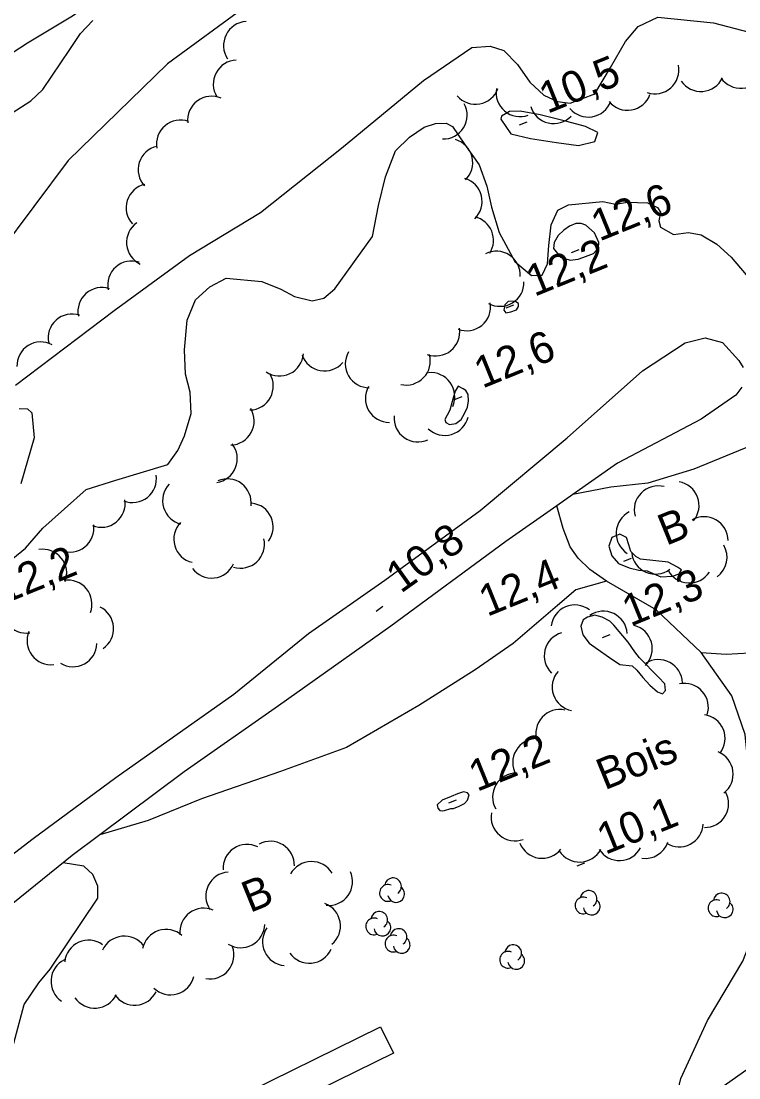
# Model space of a CAD drawing. Extents: x 362852 to 366875, y 5563573 to 5566479.
# Drawn here: x 365091.9 to 365181.9, y 5565014.2 to 5565146.6 of the extents above; entities that cross this region are included whole.
import ezdxf

# ---------------------------------------------------------------- set-up
doc = ezdxf.new("R2010")
doc.units = 0
for name, color, linetype in [('Niveau 1', 7, 'Continuous'), ('Niveau 2', 7, 'Continuous'), ('Niveau 21', 7, 'Continuous'), ('Niveau 22', 7, 'Continuous'), ('Niveau 3', 7, 'Continuous'), ('Niveau 31', 7, 'Continuous'), ('Niveau 44', 7, 'Continuous'), ('Niveau 7', 7, 'Continuous')]:
    doc.layers.add(name, color=color, linetype=linetype)

msp = doc.modelspace()

# ---------------------------------------------------------------- linework, layer by layer
at = {"layer": 'Niveau 1'}
for points in [[(365153.26, 5565132.45), (365155.73, 5565131.86), (365159.02, 5565131.36), (365161.77, 5565131.01), (365163.8, 5565131.48), (365164.19, 5565132.63), (365162.65, 5565133.36), (365160.29, 5565133.99), (365156.97, 5565134.85), (365154.44, 5565135.29), (365153.1, 5565135.24), (365152.09, 5565134.69), (365152.01, 5565134.29), (365153.26, 5565132.45)], [(365090.86, 5565079.26), (365092.44, 5565080.54), (365094.61, 5565083.05), (365100.04, 5565087.89), (365103.76, 5565089.06), (365110.26, 5565091), (365111.51, 5565092.76), (365112.36, 5565094.6), (365113.18, 5565097.42), (365113.06, 5565100.09), (365112.5, 5565102.34), (365112.36, 5565105.38), (365112.68, 5565109.11), (365113.74, 5565111.65), (365115.54, 5565113.27), (365117.57, 5565114.35), (365122.05, 5565113.97), (365124.44, 5565112.98), (365126.17, 5565112.08), (365128.39, 5565111.51), (365129.85, 5565111.87), (365131.21, 5565113.05), (365135.94, 5565119.59), (365136.68, 5565123.49), (365137.55, 5565127.07), (365138.81, 5565130.32), (365140.57, 5565132.04), (365142.4, 5565133.29), (365143.82, 5565133.75), (365145.16, 5565133.81), (365145.95, 5565133.39)], [(365145.95, 5565133.39), (365147.48, 5565131.18), (365149.29, 5565128.58), (365150.28, 5565125.89), (365150.86, 5565123.28), (365151.81, 5565120.08), (365153.8, 5565116.44), (365155.88, 5565114.7), (365157.22, 5565114.76), (365157.88, 5565116.15), (365158.05, 5565118.45), (365158.34, 5565121.04), (365159.18, 5565122.88), (365160.51, 5565123.55), (365164.8, 5565123.96), (365166.41, 5565123.64), (365167.92, 5565123.89), (365170.42, 5565123.81), (365171.66, 5565123.21), (365172.03, 5565122.62), (365171.85, 5565121.55), (365172.05, 5565120.77), (365173.67, 5565119.83), (365175.54, 5565120.1), (365177.15, 5565119.78), (365179.12, 5565118.61), (365180.9, 5565116.99), (365182.79, 5565114.8)], [(365091.64, 5565098.05), (365092.66, 5565097.98), (365093.24, 5565097.48), (365093.53, 5565094.37), (365091.83, 5565088.59)], [(365090.19, 5565015.53), (365092.28, 5565023.34), (365094.12, 5565026.08), (365095.52, 5565027.78), (365101.49, 5565036.69), (365101.5, 5565038.18), (365100.89, 5565039.66), (365099.73, 5565040.67), (365097.15, 5565041.11)]]:
    msp.add_lwpolyline(points, dxfattribs=at)
at = {"layer": 'Niveau 2'}
for points in [[(365091.16, 5565100.98), (365103.54, 5565110.31), (365112.97, 5565117.19), (365121.88, 5565122.61), (365132.06, 5565130.67), (365142.31, 5565139.13), (365148.41, 5565143.26), (365150.68, 5565143.46), (365152.39, 5565142.92), (365154.11, 5565141.15), (365155.65, 5565138.93), (365157.43, 5565137.31), (365159.12, 5565136.52), (365160.7, 5565136.3), (365163.81, 5565137.46), (365165.79, 5565140.76), (365167.66, 5565144.02), (365169.24, 5565145.91), (365171.73, 5565147.07), (365178.71, 5565146.35), (365183.15, 5565145.21), (365191.67, 5565143.15), (365211.06, 5565145.52), (365215.35, 5565147.79)], [(365162.67, 5565121.03), (365162.1, 5565121.23), (365161.43, 5565121.2), (365160.64, 5565120.87), (365159.91, 5565120.39), (365159.2, 5565119.72), (365158.7, 5565118.84), (365158.65, 5565118.07), (365159.52, 5565117.01), (365160.72, 5565116.64), (365161.72, 5565116.75), (365162.3, 5565116.98), (365162.96, 5565117.19), (365163.64, 5565117.48), (365164.28, 5565118.17), (365164.31, 5565118.86), (365163.75, 5565120.06), (365162.67, 5565121.03)], [(365152.93, 5565111.44), (365152.54, 5565111.03), (365152.39, 5565110.35), (365152.65, 5565110.02), (365153.27, 5565110.16), (365153.98, 5565110.39), (365154.24, 5565110.8), (365154.26, 5565111.19), (365153.77, 5565111.48), (365152.93, 5565111.44)], [(365146.69, 5565100.82), (365146.32, 5565100.23), (365145.94, 5565098.9), (365145.63, 5565097.84), (365145.28, 5565097.2), (365145.01, 5565096.66), (365145.11, 5565096.27), (365145.58, 5565096.03), (365146.38, 5565096.17), (365147.06, 5565096.64), (365147.47, 5565097.43), (365147.83, 5565098.2), (365147.99, 5565099.01), (365147.92, 5565099.78), (365147.65, 5565100.29), (365147.31, 5565100.52), (365146.69, 5565100.82)], [(365170.36, 5565077.7), (365171.2, 5565077.3), (365172.1, 5565076.93), (365173.54, 5565077.03), (365174.4, 5565077.33), (365174.69, 5565077.82), (365174.18, 5565078.16), (365173, 5565078.79), (365169.52, 5565079.14), (365168.95, 5565079.47), (365168.31, 5565080.13), (365168.09, 5565080.96), (365167.77, 5565081.88), (365166.93, 5565082.28), (365165.93, 5565081.86), (365165.57, 5565080.79), (365165.94, 5565079.58), (365166.77, 5565078.62), (365168.11, 5565078.07), (365169.34, 5565077.77), (365170.36, 5565077.7)], [(365165.69, 5565071.37), (365164.73, 5565071.9), (365163.82, 5565072.15), (365162.88, 5565071.88), (365162.35, 5565071.54), (365162.06, 5565070.74), (365162.32, 5565069.67), (365163.11, 5565068.64), (365164.09, 5565067.93), (365165.64, 5565066.84), (365166.94, 5565065.95), (365168.49, 5565065.79), (365169.09, 5565065.23), (365169.84, 5565064.31), (365170.72, 5565063.37), (365171.68, 5565062.53), (365172.28, 5565062.28), (365172.66, 5565062.69), (365172.57, 5565063.52), (365171.79, 5565064.37), (365169.43, 5565066.8), (365168.82, 5565067.53), (365168.01, 5565068.74), (365166.19, 5565070.9), (365165.69, 5565071.37)], [(365146.1, 5565047.93), (365146.79, 5565048.21), (365147.45, 5565048.55), (365147.84, 5565048.96), (365148.06, 5565049.61), (365147.83, 5565049.88), (365147.35, 5565049.99), (365146.59, 5565049.74), (365145.8, 5565049.41), (365144.69, 5565048.95), (365144.06, 5565048.39), (365144.11, 5565047.97), (365144.36, 5565047.65), (365144.69, 5565047.6), (365144.98, 5565047.65), (365145.74, 5565047.9), (365146.1, 5565047.93)]]:
    msp.add_lwpolyline(points, dxfattribs=at)
at = {"layer": 'Niveau 21'}
for points in [[(365086.49, 5565038.87), (365093.41, 5565044.16), (365103.77, 5565051.8), (365118.56, 5565062.23), (365127.93, 5565069.83), (365137.48, 5565076.52), (365149.45, 5565085.25), (365160.36, 5565094.36), (365169.79, 5565102.77), (365175.14, 5565106.28), (365177.66, 5565106.89), (365179.82, 5565106.3), (365181.86, 5565104.05), (365182.42, 5565103.16)], [(365182.26, 5565100.69), (365181.5, 5565099.69), (365177.16, 5565096.71), (365166.65, 5565091.19), (365161.04, 5565087.26), (365159.05, 5565085.86), (365152.66, 5565081.38), (365138.24, 5565070.76), (365124.13, 5565060.77), (365112.34, 5565052.51), (365101.73, 5565044.6), (365098.27, 5565042.02), (365089.95, 5565035.28)], [(365083.38, 5564989.28), (365095.1, 5564988.79), (365109.22, 5564988.62), (365124.14, 5564988.81), (365142.82, 5564991.73), (365156.27, 5564997.69), (365165.4, 5565003.67), (365173.36, 5565008.77), (365177.48, 5565011.41), (365188.28, 5565019), (365199.9, 5565027.14), (365209.67, 5565034.2), (365221.28, 5565042.61), (365230.31, 5565049.33), (365250.07, 5565066.31), (365253.38, 5565069.15), (365269.54, 5565081.31), (365278.94, 5565087.41), (365281.45, 5565088.05), (365282.96, 5565087.55), (365284.48, 5565085.51), (365285.56, 5565082.91), (365285.45, 5565081.81), (365285.08, 5565081.04)]]:
    msp.add_lwpolyline(points, dxfattribs=at)
at = {"layer": 'Niveau 22'}
for points in [[(365103.95, 5565150.95), (365098.12, 5565147.06), (365092.69, 5565143.82), (365084.95, 5565138.82), (365076.5, 5565133.33), (365069.21, 5565127.52), (365062.45, 5565121.81), (365059.54, 5565117.62), (365056.56, 5565110.43), (365054.62, 5565102.86), (365053.34, 5565099.9)], [(365088.37, 5565133.58), (365093.08, 5565136.58), (365094.6, 5565138.02), (365097.99, 5565143.02), (365099.34, 5565145.01), (365100.89, 5565146.64)], [(365183.44, 5565093.38), (365176.24, 5565090.45), (365170.47, 5565088.67), (365165.8, 5565088.17), (365161.04, 5565087.26)], [(365173.36, 5565008.77), (365174.61, 5565014.06), (365177.93, 5565021.33), (365182.36, 5565028.77), (365184.5, 5565034.24), (365184.92, 5565036.65), (365184.03, 5565042.41), (365183.63, 5565045.79), (365183.16, 5565048.87), (365183.03, 5565053.33), (365182.67, 5565057.2), (365181, 5565062.05), (365177.16, 5565067.48), (365171.51, 5565072.82), (365165.26, 5565076.41), (365163.19, 5565077.85), (365161.72, 5565079.28), (365160.7, 5565080.7), (365159.86, 5565083.01), (365159.05, 5565085.86)], [(365165.26, 5565076.41), (365161.44, 5565075.33), (365159.13, 5565073.33), (365153.58, 5565068.6), (365148.8, 5565065.28), (365141.74, 5565060.8), (365132.69, 5565055.56), (365124.39, 5565052.54), (365114.48, 5565049.12), (365107.8, 5565046.4), (365101.73, 5565044.6)], [(365177.16, 5565067.48), (365180.27, 5565067.27), (365183.2, 5565067.4)]]:
    msp.add_lwpolyline(points, dxfattribs=at)
at = {"layer": 'Niveau 3'}
for p, q in [((365154.35, 5565133.58), (365155.31, 5565133.97)), ((365160.87, 5565117.58), (365161.83, 5565117.97)), ((365152.71, 5565110.65), (365153.67, 5565111.04)), ((365146.2, 5565099.15), (365147.16, 5565099.54)), ((365167.46, 5565078.89), (365168.43, 5565079.29)), ((365136.38, 5565072.65), (365137.23, 5565073.26)), ((365164.76, 5565069.32), (365165.72, 5565069.71)), ((365145.52, 5565048.61), (365146.48, 5565049)), ((365161.6, 5565040.72), (365162.56, 5565041.11))]:
    msp.add_line(p, q, dxfattribs=at)
at = {"layer": 'Niveau 31'}
msp.add_lwpolyline([(365120.46, 5565012.45), (365136.95, 5565020.57), (365138.57, 5565017.27), (365122.08, 5565009.16), (365120.46, 5565012.45)], dxfattribs=at)
at = {"layer": 'Niveau 44'}
for centre, radius, start, end in [((365120.26, 5565143.53), 3, 93.5296, 213.5075), ((365118.97, 5565138.7), 3, 92.1972, 212.1752), ((365171.35, 5565140.46), 3, 251.3447, 11.3227), ((365182.11, 5565141.16), 3, 214.4069, 334.3848), ((365177.12, 5565140.77), 3, 214.4069, 334.3848), ((365115.75, 5565134.16), 3, 66.2752, 186.2531), ((365148.84, 5565139.16), 3, 220.3418, 340.3197), ((365154.43, 5565137.62), 3, 170.0812, 290.0592), ((365167.91, 5565138.41), 3, 219.7888, 339.7668), ((365144.8, 5565134.81), 3, 268.1641, 28.1421), ((365158.65, 5565136.74), 3, 196.9399, 316.9179), ((365162.98, 5565137.56), 3, 219.7888, 339.7668), ((365111.85, 5565131.18), 3, 70.0015, 189.9794), ((365145.51, 5565128.85), 3, 313.5542, 73.5321), ((365109.55, 5565127.96), 3, 102.4718, 222.4497), ((365146.68, 5565123.99), 3, 313.5542, 73.5321), ((365108.04, 5565123.19), 3, 102.4718, 222.4497), ((365108.1, 5565118.84), 3, 124.8779, 244.8559), ((365148.11, 5565119.11), 3, 327.9679, 76.8054), ((365151.47, 5565114.75), 3, 356.702, 116.68), ((365105.74, 5565113.52), 3, 71.6471, 191.6251), ((365102, 5565110.2), 3, 71.6471, 191.6251), ((365151.93, 5565113.84), 3, 241.5256, 1.5036), ((365147.74, 5565110.78), 3, 249.2579, 9.2358), ((365098.27, 5565106.88), 3, 72.063, 192.0409), ((365143.87, 5565107.62), 3, 249.2579, 9.2358), ((365094.35, 5565103.38), 3, 61.9251, 181.903), ((365135.52, 5565103.63), 3, 150.1871, 270.165), ((365124.28, 5565105.11), 3, 235.6932, 355.6712), ((365129.93, 5565105.75), 3, 199.5329, 319.5108), ((365140.18, 5565103.98), 3, 256.3577, 16.3356), ((365120.5, 5565100.85), 3, 271.4017, 31.3797), ((365143.25, 5565099.53), 3, 335.8912, 95.8691), ((365138.04, 5565099.3), 3, 150.1871, 270.165), ((365118.1, 5565096.46), 3, 271.4017, 31.3797), ((365141.63, 5565096.84), 3, 174.8902, 294.8681), ((365145, 5565097.67), 3, 226.5211, 346.499), ((365115.98, 5565091.75), 3, 278.0501, 38.0281), ((365105.85, 5565089.25), 3, 248.4091, 8.3871), ((365117.73, 5565086.22), 3, 352.991, 112.9689), ((365112.62, 5565086.48), 3, 136.3372, 256.3152), ((365171.75, 5565085.34), 3, 75.3806, 195.3585), ((365173.88, 5565085.89), 3, 320.2957, 80.2737), ((365101.93, 5565086.15), 3, 248.4091, 8.3871), ((365120.48, 5565083.19), 3, 323.8352, 83.8131), ((365169.49, 5565082.4), 3, 117.1349, 237.1129), ((365177.52, 5565081.47), 3, 0.378, 120.356), ((365098.01, 5565083.04), 3, 248.4091, 8.3871), ((365114.02, 5565081.68), 3, 136.3372, 256.3152), ((365119.39, 5565081.03), 3, 252.9671, 12.9451), ((365094.6, 5565077.4), 3, 339.3311, 99.309), ((365171.41, 5565080.29), 3, 186.7511, 306.7291), ((365177.39, 5565079.38), 3, 305.7128, 30.6721), ((365115.76, 5565079.79), 3, 216.4697, 336.4476), ((365175.66, 5565079.17), 3, 207.054, 327.032), ((365097.76, 5565073.53), 3, 339.3311, 99.309), ((365092.5, 5565072.9), 3, 159.1116, 279.0895), ((365161.31, 5565070.42), 3, 52.7511, 172.729), ((365100.48, 5565070.46), 3, 304.1295, 64.1074), ((365164.88, 5565069.63), 3, 4.4139, 124.3919), ((365168.01, 5565067.94), 3, 315.565, 75.543), ((365095.62, 5565068.93), 3, 156.9709, 276.9488), ((365160.47, 5565067.05), 3, 106.3272, 226.3052), ((365098.39, 5565068.68), 3, 238.2208, 358.1988), ((365171.8, 5565063.57), 3, 2.0272, 122.0051), ((365161.46, 5565063.13), 3, 138.9985, 258.9764), ((365175.05, 5565060.59), 3, 341.8503, 101.8282), ((365159.42, 5565057.32), 3, 77.7815, 197.7595), ((365177.15, 5565056.69), 3, 322.317, 82.295), ((365156.52, 5565053.67), 3, 89.6054, 209.5833), ((365178.16, 5565052.22), 3, 307.7691, 67.7471), ((365153.99, 5565049.35), 3, 89.6054, 209.5833), ((365177.58, 5565048.53), 3, 269.4253, 29.4033), ((365153.8, 5565046.86), 3, 170.348, 290.3259), ((365174.4, 5565046.1), 3, 237.3151, 357.293), ((365120.2, 5565040.41), 3, 63.3877, 183.3657), ((365123.14, 5565040.8), 3, 358.3298, 118.3077), ((365157.21, 5565044.67), 3, 201.6522, 321.6301), ((365166.9, 5565044.39), 3, 212.1714, 332.1493), ((365170.11, 5565044.64), 3, 262.3201, 341.2155), ((365161.9, 5565044.2), 3, 212.1714, 332.1493), ((365128.29, 5565038.26), 3, 31.0335, 151.0115), ((365118.04, 5565036.95), 3, 94.1838, 214.1618), ((365130.44, 5565038.77), 3, 264.1025, 24.0804), ((365138.51, 5565038.16), 1.05, 304.3592, 171.8163), ((365137.87, 5565037.33), 1.05, 66.2054, 291.894), ((365138.9, 5565037.19), 1.05, 189.0269, 51.7112), ((365163.03, 5565036.58), 1.05, 304.3592, 171.8163), ((365162.39, 5565035.76), 1.05, 66.2054, 291.894), ((365163.42, 5565035.61), 1.05, 189.0269, 51.7112), ((365179.07, 5565035.42), 1.05, 66.2054, 291.894), ((365179.71, 5565036.25), 1.05, 304.3592, 171.8163), ((365114.77, 5565032.42), 3, 66.2496, 186.2276), ((365128.92, 5565033.19), 3, 310.1796, 70.1576), ((365136.78, 5565033.95), 1.05, 304.3592, 171.8163), ((365180.1, 5565035.28), 1.05, 189.0269, 51.7112), ((365136.14, 5565033.13), 1.05, 66.2054, 291.894), ((365137.17, 5565032.98), 1.05, 189.0269, 51.7112), ((365110.05, 5565029.76), 3, 48.2807, 168.2587), ((365119.42, 5565033.47), 3, 238.4643, 358.4422), ((365125.15, 5565031.21), 3, 144.6085, 264.5864), ((365139.2, 5565031.8), 1.05, 304.3592, 171.8163), ((365100.34, 5565028.41), 3, 54.3259, 174.3038), ((365104.82, 5565028.92), 3, 35.9158, 155.8937), ((365138.56, 5565030.98), 1.05, 66.2054, 291.894), ((365139.59, 5565030.83), 1.05, 189.0269, 51.7112), ((365115.56, 5565029.55), 3, 259.7991, 19.7771), ((365128.02, 5565031.52), 3, 215.4806, 335.4585), ((365152.93, 5565028.96), 1.05, 66.2054, 291.894), ((365153.57, 5565029.78), 1.05, 304.3592, 171.8163), ((365153.96, 5565028.81), 1.05, 189.0269, 51.7112), ((365098.62, 5565026.25), 3, 115.9994, 235.9773), ((365110.6, 5565027.56), 3, 226.3131, 346.291), ((365101.11, 5565025.89), 3, 214.3002, 334.2782), ((365106.1, 5565026.26), 3, 214.3002, 334.2782)]:
    msp.add_arc(centre, radius, start, end, dxfattribs=at)
at = {"layer": 'Niveau 7'}
msp.add_lwpolyline([(365120.07, 5565148.4), (365110.24, 5565141.22), (365097.77, 5565129.11), (365084.83, 5565111.84)], dxfattribs=at)

# ---------------------------------------------------------------- texts
at = {"layer": 'Niveau 3'}
for s, rotation, p in [('10,5 ', 22.09, (365157.86, 5565134.94)), ('12,6 ', 22.09, (365164.38, 5565118.94)), ('12,2 ', 22.09, (365156.22, 5565112.01)), ('12,6 ', 22.09, (365149.71, 5565100.51)), ('10,8 ', 35.5438, (365139.48, 5565074.79)), ('12,2 ', 22.09, (365089.7, 5565073.49)), (' 12,4', 22.0924, (365148.95, 5565071.36)), ('12,3 ', 22.09, (365168.27, 5565070.68)), ('12,2 ', 22.09, (365149.03, 5565049.97)), ('10,1 ', 22.09, (365165.11, 5565042.08))]:
    msp.add_text(s, height=3.93, rotation=rotation, dxfattribs=at).set_placement(p)
at = {"layer": 'Niveau 44'}
for s, p in [('B', (365172.75, 5565080.81)), ('Bois', (365165.04, 5565050.17)), ('B', (365120.57, 5565034.8))]:
    msp.add_text(s, height=3.93, rotation=22.09, dxfattribs=at).set_placement(p)

doc.saveas('drawing.dxf')
